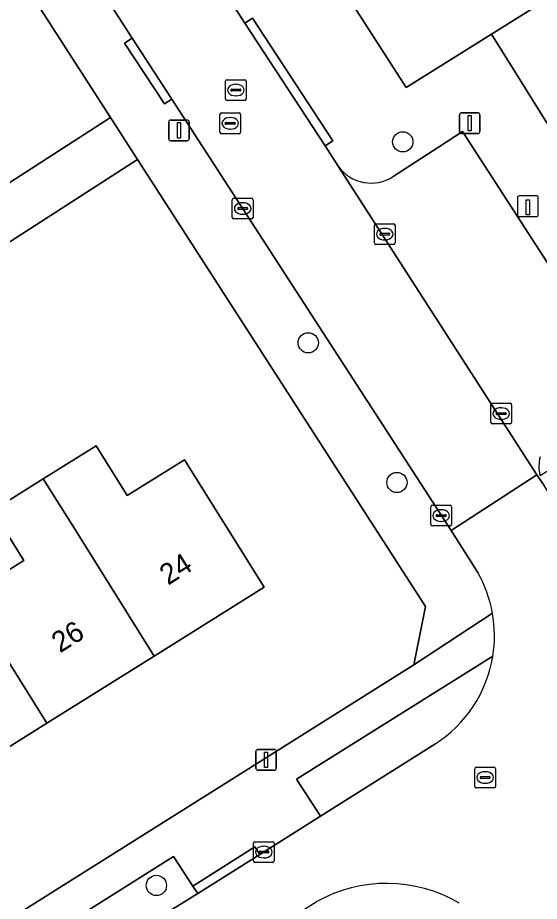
# Model space of a CAD drawing. Extents: x 159352 to 160617, y 385888 to 387323.
# Drawn here: x 159827.49 to 159852.67, y 386145.65 to 386188.27 of the extents above; entities that cross this region are included whole.
import ezdxf

# ---------------------------------------------------------------- set-up
doc = ezdxf.new("R2010")
doc.units = 0
for name, color, linetype in [('IMGEO_Boom', 7, 'Continuous'), ('IMGEO_Erf', 7, 'Continuous'), ('IMGEO_Kolk', 7, 'Continuous'), ('IMGEO_Laadpaal', 7, 'Continuous'), ('IMGEO_Lichtmast', 7, 'Continuous'), ('IMGEO_Pand', 7, 'Continuous'), ('IMGEO_Pand_nummerreeks', 7, 'Continuous'), ('IMGEO_Parkeervlak_open', 7, 'Continuous'), ('IMGEO_Rijbaan_lokaal_open', 7, 'Continuous'), ('IMGEO_Rioolput', 7, 'Continuous'), ('IMGEO_Voetpad_open', 7, 'Continuous')]:
    doc.layers.add(name, color=color, linetype=linetype)

msp = doc.modelspace()

# ---------------------------------------------------------------- linework, layer by layer
at = {"layer": 'IMGEO_Boom'}
for centre in [(159846.079, 386182.282), (159841.516, 386172.588), (159845.797, 386165.851), (159834.188, 386146.414)]:
    msp.add_circle(centre, 0.489, dxfattribs=at)
at = {"layer": 'IMGEO_Erf'}
for points in [[(159788.288, 386197.868), (159790.961, 386199.537), (159792.117, 386197.686), (159792.463, 386197.899), (159793.635, 386196.021), (159795.646, 386192.8), (159795.293, 386192.579), (159798.563, 386187.303), (159799.788, 386185.479), (159800.433, 386185.882), (159802.473, 386182.616), (159802.182, 386182.435), (159804.3, 386179.044), (159803.925, 386178.81), (159805.08, 386176.96), (159806.255, 386175.079), (159806.587, 386175.286), (159807.36, 386174.049), (159804.267, 386172.115), (159807.258, 386167.515), (159831.974, 386183.449), (159795.649, 386239.796), (159793.173, 386240.363), (159775.161, 386229.041)], [(159799.155, 386144.152), (159804.336, 386147.398), (159806.935, 386149.026), (159805.429, 386151.428), (159808.01, 386153.046), (159813.191, 386156.293), (159818.369, 386159.538), (159819.876, 386157.133), (159825.056, 386160.379), (159827.788, 386162.09), (159826.281, 386164.497), (159828.729, 386166.03), (159831.275, 386167.625), (159832.783, 386165.219), (159835.545, 386166.949), (159839.394, 386160.805), (159834.087, 386157.48), (159828.906, 386154.235), (159823.726, 386150.99), (159818.546, 386147.745), (159813.366, 386144.5)]]:
    msp.add_lwpolyline(points, dxfattribs=at)
msp.add_lwpolyline([(159833.271, 386181.437), (159824.924, 386176.057), (159826.859, 386173.057), (159825.055, 386171.893), (159822.993, 386170.563), (159821.058, 386173.563), (159814.163, 386169.557), (159816.04, 386166.644), (159814.526, 386165.669), (159809.39, 386162.36), (159804.249, 386159.047), (159799.984, 386156.3), (159798.107, 386159.213), (159795.764, 386157.98), (159797.654, 386154.974), (159793.866, 386152.593), (159786.792, 386148.147), (159784.903, 386151.153), (159782.471, 386149.624), (159797.259, 386126.043), (159846.619, 386157.053), (159847.175, 386159.869)], close=True, dxfattribs=at)
at = {"layer": 'IMGEO_Kolk'}
for p, q in [((159837.853, 386178.64), (159837.853, 386179.492)), ((159837.928, 386179.566), (159838.78, 386179.566)), ((159838.854, 386179.492), (159838.854, 386178.64)), ((159838.112, 386179.06), (159838.112, 386179.072)), ((159838.155, 386179.109), (159838.553, 386179.109)), ((159838.341, 386179.346), (159838.366, 386179.346)), ((159838.596, 386179.072), (159838.596, 386179.06)), ((159838.55, 386179.023), (159838.152, 386179.023)), ((159838.364, 386178.786), (159838.339, 386178.786)), ((159838.78, 386178.566), (159837.928, 386178.566)), ((159844.708, 386177.403), (159844.708, 386178.255)), ((159844.783, 386178.329), (159845.635, 386178.329)), ((159845.709, 386178.255), (159845.709, 386177.403)), ((159844.967, 386177.823), (159844.967, 386177.835)), ((159845.405, 386177.786), (159845.007, 386177.786)), ((159845.01, 386177.872), (159845.408, 386177.872)), ((159845.196, 386178.109), (159845.221, 386178.109)), ((159845.451, 386177.835), (159845.451, 386177.823)), ((159845.219, 386177.549), (159845.194, 386177.549)), ((159845.635, 386177.329), (159844.783, 386177.329)), ((159850.406, 386169.674), (159851.258, 386169.674)), ((159850.331, 386168.748), (159850.331, 386169.6)), ((159850.819, 386169.454), (159850.844, 386169.454)), ((159851.332, 386169.6), (159851.332, 386168.748)), ((159850.59, 386169.168), (159850.59, 386169.18)), ((159851.028, 386169.131), (159850.63, 386169.131)), ((159850.633, 386169.217), (159851.031, 386169.217)), ((159850.842, 386168.894), (159850.817, 386168.894)), ((159851.074, 386169.18), (159851.074, 386169.168)), ((159851.258, 386168.674), (159850.406, 386168.674)), ((159847.433, 386163.829), (159847.433, 386164.681)), ((159847.508, 386164.755), (159848.36, 386164.755)), ((159848.434, 386164.681), (159848.434, 386163.829)), ((159847.692, 386164.249), (159847.692, 386164.261)), ((159848.13, 386164.212), (159847.732, 386164.212)), ((159847.735, 386164.298), (159848.133, 386164.298)), ((159847.921, 386164.535), (159847.946, 386164.535)), ((159848.176, 386164.261), (159848.176, 386164.249)), ((159848.36, 386163.755), (159847.508, 386163.755)), ((159847.944, 386163.975), (159847.919, 386163.975)), ((159838.872, 386147.598), (159838.872, 386148.45)), ((159838.947, 386148.524), (159839.799, 386148.524)), ((159839.873, 386148.45), (159839.873, 386147.598)), ((159839.131, 386148.018), (159839.131, 386148.03)), ((159839.569, 386147.981), (159839.171, 386147.981)), ((159839.174, 386148.067), (159839.572, 386148.067)), ((159839.36, 386148.304), (159839.385, 386148.304)), ((159839.615, 386148.03), (159839.615, 386148.018)), ((159839.799, 386147.524), (159838.947, 386147.524)), ((159839.383, 386147.744), (159839.358, 386147.744))]:
    msp.add_line(p, q, dxfattribs=at)
for points in [[(159837.853, 386178.64), (159837.853, 386179.492)], [(159837.928, 386179.566), (159838.78, 386179.566)], [(159838.854, 386179.492), (159838.854, 386178.64)], [(159838.78, 386178.566), (159837.928, 386178.566)], [(159844.708, 386177.403), (159844.708, 386178.255)], [(159844.783, 386178.329), (159845.635, 386178.329)], [(159845.709, 386178.255), (159845.709, 386177.403)], [(159845.635, 386177.329), (159844.783, 386177.329)], [(159850.406, 386169.674), (159851.258, 386169.674)], [(159850.331, 386168.748), (159850.331, 386169.6)], [(159851.332, 386169.6), (159851.332, 386168.748)], [(159851.258, 386168.674), (159850.406, 386168.674)], [(159847.433, 386163.829), (159847.433, 386164.681)], [(159847.508, 386164.755), (159848.36, 386164.755)], [(159848.434, 386164.681), (159848.434, 386163.829)], [(159848.36, 386163.755), (159847.508, 386163.755)], [(159838.872, 386147.598), (159838.872, 386148.45)], [(159838.947, 386148.524), (159839.799, 386148.524)], [(159839.873, 386148.45), (159839.873, 386147.598)], [(159839.799, 386147.524), (159838.947, 386147.524)]]:
    msp.add_lwpolyline(points, dxfattribs=at)
for centre, radius, start, end in [((159837.93, 386179.49), 0.0765, 91.552, 178.448), ((159837.93, 386179.49), 0.0765, 91.552, 178.448), ((159838.778, 386179.49), 0.0765, 1.552, 88.448), ((159838.778, 386179.49), 0.0765, 1.552, 88.448), ((159838.152, 386179.069), 0.0403, 85.8775, 175.7526), ((159838.149, 386179.059), 0.0366, 178.938, 274.7102), ((159838.553, 386179.066), 0.043, 264.8664, 352.4533), ((159838.557, 386179.071), 0.0386, 1.7309, 96.639), ((159837.93, 386178.642), 0.0765, 181.552, 268.448), ((159837.93, 386178.642), 0.0765, 181.552, 268.448), ((159838.778, 386178.642), 0.0765, 271.552, 358.448), ((159838.778, 386178.642), 0.0765, 271.552, 358.448), ((159844.785, 386178.253), 0.0765, 91.552, 178.448), ((159844.785, 386178.253), 0.0765, 91.552, 178.448), ((159845.633, 386178.253), 0.0765, 1.552, 88.448), ((159845.633, 386178.253), 0.0765, 1.552, 88.448), ((159845.007, 386177.832), 0.0403, 85.8775, 175.7526), ((159845.004, 386177.822), 0.0366, 178.938, 274.7102), ((159845.408, 386177.829), 0.043, 264.8664, 352.4533), ((159845.412, 386177.834), 0.0386, 1.7309, 96.639), ((159844.785, 386177.405), 0.0765, 181.552, 268.448), ((159844.785, 386177.405), 0.0765, 181.552, 268.448), ((159845.633, 386177.405), 0.0765, 271.552, 358.448), ((159845.633, 386177.405), 0.0765, 271.552, 358.448), ((159850.408, 386169.598), 0.0765, 91.552, 178.448), ((159850.408, 386169.598), 0.0765, 91.552, 178.448), ((159851.256, 386169.598), 0.0765, 1.552, 88.448), ((159851.256, 386169.598), 0.0765, 1.552, 88.448), ((159850.63, 386169.177), 0.0403, 85.8775, 175.7526), ((159850.627, 386169.167), 0.0366, 178.938, 274.7102), ((159851.031, 386169.174), 0.043, 264.8664, 352.4533), ((159851.035, 386169.179), 0.0386, 1.7309, 96.639), ((159850.408, 386168.75), 0.0765, 181.552, 268.448), ((159850.408, 386168.75), 0.0765, 181.552, 268.448), ((159851.256, 386168.75), 0.0765, 271.552, 358.448), ((159851.256, 386168.75), 0.0765, 271.552, 358.448), ((159847.51, 386164.679), 0.0765, 91.552, 178.448), ((159847.51, 386164.679), 0.0765, 91.552, 178.448), ((159848.358, 386164.679), 0.0765, 1.552, 88.448), ((159848.358, 386164.679), 0.0765, 1.552, 88.448), ((159847.732, 386164.258), 0.0403, 85.8775, 175.7526), ((159847.729, 386164.248), 0.0366, 178.938, 274.7102), ((159848.133, 386164.255), 0.043, 264.8664, 352.4533), ((159848.137, 386164.26), 0.0386, 1.7309, 96.639), ((159847.51, 386163.831), 0.0765, 181.552, 268.448), ((159847.51, 386163.831), 0.0765, 181.552, 268.448), ((159848.358, 386163.831), 0.0765, 271.552, 358.448), ((159848.358, 386163.831), 0.0765, 271.552, 358.448), ((159838.949, 386148.448), 0.0765, 91.552, 178.448), ((159838.949, 386148.448), 0.0765, 91.552, 178.448), ((159839.797, 386148.448), 0.0765, 1.552, 88.448), ((159839.797, 386148.448), 0.0765, 1.552, 88.448), ((159839.171, 386148.027), 0.0403, 85.8775, 175.7526), ((159839.168, 386148.017), 0.0366, 178.938, 274.7102), ((159839.572, 386148.024), 0.043, 264.8664, 352.4533), ((159839.576, 386148.029), 0.0386, 1.7309, 96.639), ((159838.949, 386147.6), 0.0765, 181.552, 268.448), ((159838.949, 386147.6), 0.0765, 181.552, 268.448), ((159839.797, 386147.6), 0.0765, 271.552, 358.448), ((159839.797, 386147.6), 0.0765, 271.552, 358.448)]:
    msp.add_arc(centre, radius, start, end, dxfattribs=at)
for centre, major_axis, ratio, start_param, end_param in [((159838.34, 386179.066), (-0.387, 0.002), 0.722429, 4.712389, 7.853982), ((159838.365, 386179.066), (-0.39, 0.002), 0.717154, 1.570796, 4.712389), ((159845.195, 386177.829), (-0.387, 0.002), 0.722429, 4.712389, 7.853982), ((159845.22, 386177.829), (-0.39, 0.002), 0.717154, 1.570796, 4.712389), ((159850.818, 386169.174), (-0.387, 0.002), 0.722429, 4.712389, 7.853982), ((159850.843, 386169.174), (-0.39, 0.002), 0.717154, 1.570796, 4.712389), ((159847.92, 386164.255), (-0.387, 0.002), 0.722429, 4.712389, 7.853982), ((159847.945, 386164.255), (-0.39, 0.002), 0.717154, 1.570796, 4.712389), ((159839.359, 386148.024), (-0.387, 0.002), 0.722429, 4.712389, 7.853982), ((159839.384, 386148.024), (-0.39, 0.002), 0.717154, 1.570796, 4.712389)]:
    msp.add_ellipse(centre, major_axis=major_axis, ratio=ratio, start_param=start_param, end_param=end_param, dxfattribs=at)
at = {"layer": 'IMGEO_Laadpaal'}
for p, q in [((159851.617, 386179.593), (159851.617, 386178.752)), ((159851.617, 386179.593), (159851.617, 386178.752)), ((159852.533, 386179.677), (159851.692, 386179.677)), ((159852.533, 386179.677), (159851.692, 386179.677)), ((159852.617, 386178.761), (159852.617, 386179.602)), ((159852.617, 386178.761), (159852.617, 386179.602)), ((159851.701, 386178.677), (159852.542, 386178.677)), ((159851.701, 386178.677), (159852.542, 386178.677))]:
    msp.add_line(p, q, dxfattribs=at)
msp.add_lwpolyline([(159852.032, 386179.49), (159852.192, 386179.49), (159852.192, 386178.757), (159852.032, 386178.757), (159852.032, 386179.49)], dxfattribs=at)
for centre, start, end in [((159851.695, 386179.599), 92.4484, 184.2845), ((159851.695, 386179.599), 92.4484, 184.2845), ((159852.539, 386179.599), 2.4484, 94.2845), ((159852.539, 386179.599), 2.4484, 94.2845), ((159851.695, 386178.755), 182.4484, 274.2845), ((159851.695, 386178.755), 182.4484, 274.2845), ((159852.539, 386178.755), 272.4484, 4.2845), ((159852.539, 386178.755), 272.4484, 4.2845)]:
    msp.add_arc(centre, 0.0779, start, end, dxfattribs=at)
at = {"layer": 'IMGEO_Lichtmast'}
for p, q in [((159834.884, 386183.334), (159835.674, 386183.334)), ((159835.674, 386183.334), (159834.884, 386183.334)), ((159848.813, 386182.781), (159848.813, 386183.581)), ((159848.813, 386183.581), (159848.813, 386182.781)), ((159848.913, 386183.681), (159849.703, 386183.681)), ((159849.703, 386183.681), (159848.913, 386183.681)), ((159849.803, 386183.581), (159849.803, 386182.781)), ((159849.803, 386182.781), (159849.803, 386183.581)), ((159834.784, 386182.434), (159834.784, 386183.234)), ((159834.784, 386183.234), (159834.784, 386182.434)), ((159835.774, 386183.234), (159835.774, 386182.434)), ((159835.774, 386182.434), (159835.774, 386183.234)), ((159849.703, 386182.681), (159848.913, 386182.681)), ((159848.913, 386182.681), (159849.703, 386182.681)), ((159835.674, 386182.334), (159834.884, 386182.334)), ((159834.884, 386182.334), (159835.674, 386182.334)), ((159838.987, 386152.074), (159838.987, 386152.874)), ((159838.987, 386152.874), (159838.987, 386152.074)), ((159839.087, 386152.974), (159839.877, 386152.974)), ((159839.877, 386152.974), (159839.087, 386152.974)), ((159839.977, 386152.874), (159839.977, 386152.074)), ((159839.977, 386152.074), (159839.977, 386152.874)), ((159839.877, 386151.974), (159839.087, 386151.974)), ((159839.087, 386151.974), (159839.877, 386151.974))]:
    msp.add_line(p, q, dxfattribs=at)
for points in [[(159849.233, 386183.556), (159849.383, 386183.556), (159849.383, 386182.806), (159849.233, 386182.806), (159849.233, 386183.556)], [(159835.204, 386183.209), (159835.354, 386183.209), (159835.354, 386182.459), (159835.204, 386182.459), (159835.204, 386183.209)], [(159839.407, 386152.849), (159839.557, 386152.849), (159839.557, 386152.099), (159839.407, 386152.099), (159839.407, 386152.849)]]:
    msp.add_lwpolyline(points, dxfattribs=at)
for centre, start, end in [((159834.884, 386183.234), 90, 180), ((159834.884, 386183.234), 90, 180), ((159835.674, 386183.234), 0, 90), ((159835.674, 386183.234), 360, 90), ((159848.913, 386183.581), 90, 180), ((159848.913, 386183.581), 90, 180), ((159849.703, 386183.581), 0, 90), ((159849.703, 386183.581), 360, 90), ((159848.913, 386182.781), 180, 270), ((159848.913, 386182.781), 180, 270), ((159849.703, 386182.781), 270, 0), ((159849.703, 386182.781), 270, 0), ((159834.884, 386182.434), 180, 270), ((159834.884, 386182.434), 180, 270), ((159835.674, 386182.434), 270, 0), ((159835.674, 386182.434), 270, 0), ((159839.087, 386152.874), 90, 180), ((159839.087, 386152.874), 90, 180), ((159839.877, 386152.874), 0, 90), ((159839.877, 386152.874), 360, 90), ((159839.087, 386152.074), 180, 270), ((159839.087, 386152.074), 180, 270), ((159839.877, 386152.074), 270, 0), ((159839.877, 386152.074), 270, 0)]:
    msp.add_arc(centre, 0.1, start, end, dxfattribs=at)
at = {"layer": 'IMGEO_Pand'}
for points in [[(159894.419, 386214.707), (159893.304, 386214.01), (159893.163, 386214.236), (159850.354, 386187.472), (159855.41, 386179.385), (159856.468, 386180.046), (159861.631, 386171.83), (159862.318, 386172.259), (159903.24, 386197.844), (159897.175, 386207.545), (159898.938, 386208.648), (159894.944, 386215.035)], [(159832.783, 386165.219), (159831.275, 386167.625), (159828.729, 386166.03), (159830.237, 386163.624), (159834.087, 386157.48), (159839.394, 386160.805), (159835.545, 386166.949)], [(159825.056, 386160.379), (159828.906, 386154.235), (159834.087, 386157.48), (159830.237, 386163.624), (159828.729, 386166.03), (159826.281, 386164.497), (159827.788, 386162.09)], [(159825.056, 386160.379), (159819.876, 386157.133), (159823.726, 386150.99), (159828.906, 386154.235)]]:
    msp.add_lwpolyline(points, close=True, dxfattribs=at)
at = {"layer": 'IMGEO_Parkeervlak_open'}
for points in [[(159848.965, 386182.773), (159847.798, 386182.018), (159845.619, 386180.607)], [(159853.601, 386168.335), (159856.92, 386170.474), (159848.965, 386182.773)], [(159842.967, 386181.104), (159852.552, 386166.228), (159852.901, 386165.703)], [(159850.421, 386157.466), (159840.952, 386151.546), (159842.103, 386149.755), (159847.629, 386153.235)]]:
    msp.add_lwpolyline(points, dxfattribs=at)
for centre, radius, start, end in [((159844.552, 386182.237), 1.948, 215.5517, 303.2194), ((159854.45, 386166.622), 1.801, 165.0515, 193.9277), ((159844.323, 386158.453), 6.178, 302.357, 350.802)]:
    msp.add_arc(centre, radius, start, end, dxfattribs=at)
at = {"layer": 'IMGEO_Rijbaan_lokaal_open'}
msp.add_lwpolyline([(159893.163, 386214.236), (159893.304, 386214.01), (159894.419, 386214.707), (159890.682, 386220.04), (159884.045, 386215.626), (159876.292, 386210.853), (159868.623, 386206.132), (159867.411, 386205.386), (159842.817, 386190.245), (159846.244, 386184.902), (159850.354, 386187.472)], close=True, dxfattribs=at)
for points in [[(159853.24, 386165.163), (159852.901, 386165.703), (159852.552, 386166.228), (159848.418, 386163.537), (159849.704, 386161.505)], [(159847.629, 386153.235), (159842.103, 386149.755), (159839.187, 386147.906), (159836.181, 386146.026), (159834.287, 386144.854), (159822.363, 386137.365), (159818.766, 386135.106), (159811.209, 386130.36), (159808.608, 386128.726), (159803.021, 386125.217), (159802.024, 386124.556), (159803.763, 386121.722), (159809.309, 386125.225), (159810.667, 386126.06), (159821.103, 386132.597), (159823.634, 386134.183), (159828.116, 386136.99), (159831.11, 386138.866), (159841.905, 386145.628)]]:
    msp.add_lwpolyline(points, dxfattribs=at)
for centre, radius, start, end in [((159844.297, 386158.458), 6.207, 10.1023, 29.398), ((159844.307, 386158.465), 6.196, 350.717, 10.0539), ((159844.323, 386158.453), 6.178, 302.357, 350.802), ((159845.3, 386139.552), 6.96, 59.7564, 119.1976)]:
    msp.add_arc(centre, radius, start, end, dxfattribs=at)
at = {"layer": 'IMGEO_Rioolput'}
for p, q in [((159837.525, 386184.354), (159837.525, 386185.206)), ((159837.6, 386185.28), (159838.452, 386185.28)), ((159838.013, 386185.06), (159838.038, 386185.06)), ((159838.526, 386185.206), (159838.526, 386184.354)), ((159837.784, 386184.774), (159837.784, 386184.786)), ((159838.222, 386184.737), (159837.824, 386184.737)), ((159837.827, 386184.823), (159838.225, 386184.823)), ((159838.268, 386184.786), (159838.268, 386184.774)), ((159838.452, 386184.28), (159837.6, 386184.28)), ((159838.036, 386184.5), (159838.011, 386184.5)), ((159837.253, 386182.749), (159837.253, 386183.601)), ((159837.328, 386183.675), (159838.18, 386183.675)), ((159837.741, 386183.455), (159837.766, 386183.455)), ((159838.254, 386183.601), (159838.254, 386182.749)), ((159837.512, 386183.169), (159837.512, 386183.181)), ((159837.95, 386183.132), (159837.552, 386183.132)), ((159837.555, 386183.218), (159837.953, 386183.218)), ((159837.764, 386182.895), (159837.739, 386182.895)), ((159837.996, 386183.181), (159837.996, 386183.169)), ((159838.18, 386182.675), (159837.328, 386182.675)), ((159849.552, 386151.195), (159849.552, 386152.047)), ((159849.627, 386152.121), (159850.479, 386152.121)), ((159850.04, 386151.901), (159850.065, 386151.901)), ((159850.553, 386152.047), (159850.553, 386151.195)), ((159849.811, 386151.615), (159849.811, 386151.627)), ((159850.249, 386151.578), (159849.851, 386151.578)), ((159849.854, 386151.664), (159850.252, 386151.664)), ((159850.063, 386151.341), (159850.038, 386151.341)), ((159850.295, 386151.627), (159850.295, 386151.615)), ((159850.479, 386151.121), (159849.627, 386151.121))]:
    msp.add_line(p, q, dxfattribs=at)
for points in [[(159837.525, 386184.354), (159837.525, 386185.206)], [(159837.6, 386185.28), (159838.452, 386185.28)], [(159838.526, 386185.206), (159838.526, 386184.354)], [(159838.452, 386184.28), (159837.6, 386184.28)], [(159837.253, 386182.749), (159837.253, 386183.601)], [(159837.328, 386183.675), (159838.18, 386183.675)], [(159838.254, 386183.601), (159838.254, 386182.749)], [(159838.18, 386182.675), (159837.328, 386182.675)], [(159849.552, 386151.195), (159849.552, 386152.047)], [(159849.627, 386152.121), (159850.479, 386152.121)], [(159850.553, 386152.047), (159850.553, 386151.195)], [(159850.479, 386151.121), (159849.627, 386151.121)]]:
    msp.add_lwpolyline(points, dxfattribs=at)
for centre, radius, start, end in [((159837.602, 386185.204), 0.0765, 91.552, 178.448), ((159837.602, 386185.204), 0.0765, 91.552, 178.448), ((159838.45, 386185.204), 0.0765, 1.552, 88.448), ((159838.45, 386185.204), 0.0765, 1.552, 88.448), ((159837.824, 386184.783), 0.0403, 85.8775, 175.7526), ((159837.821, 386184.773), 0.0366, 178.938, 274.7102), ((159838.225, 386184.78), 0.043, 264.8664, 352.4533), ((159838.229, 386184.785), 0.0386, 1.7309, 96.639), ((159837.602, 386184.356), 0.0765, 181.552, 268.448), ((159837.602, 386184.356), 0.0765, 181.552, 268.448), ((159838.45, 386184.356), 0.0765, 271.552, 358.448), ((159838.45, 386184.356), 0.0765, 271.552, 358.448), ((159837.33, 386183.599), 0.0765, 91.552, 178.448), ((159837.33, 386183.599), 0.0765, 91.552, 178.448), ((159838.178, 386183.599), 0.0765, 1.552, 88.448), ((159838.178, 386183.599), 0.0765, 1.552, 88.448), ((159837.552, 386183.178), 0.0403, 85.8775, 175.7526), ((159837.549, 386183.168), 0.0366, 178.938, 274.7102), ((159837.953, 386183.175), 0.043, 264.8664, 352.4533), ((159837.957, 386183.18), 0.0386, 1.7309, 96.639), ((159837.33, 386182.751), 0.0765, 181.552, 268.448), ((159837.33, 386182.751), 0.0765, 181.552, 268.448), ((159838.178, 386182.751), 0.0765, 271.552, 358.448), ((159838.178, 386182.751), 0.0765, 271.552, 358.448), ((159849.629, 386152.045), 0.0765, 91.552, 178.448), ((159849.629, 386152.045), 0.0765, 91.552, 178.448), ((159850.477, 386152.045), 0.0765, 1.552, 88.448), ((159850.477, 386152.045), 0.0765, 1.552, 88.448), ((159849.851, 386151.624), 0.0403, 85.8775, 175.7526), ((159849.848, 386151.614), 0.0366, 178.938, 274.7102), ((159850.252, 386151.621), 0.043, 264.8664, 352.4533), ((159850.256, 386151.626), 0.0386, 1.7309, 96.639), ((159849.629, 386151.197), 0.0765, 181.552, 268.448), ((159849.629, 386151.197), 0.0765, 181.552, 268.448), ((159850.477, 386151.197), 0.0765, 271.552, 358.448), ((159850.477, 386151.197), 0.0765, 271.552, 358.448)]:
    msp.add_arc(centre, radius, start, end, dxfattribs=at)
for centre, major_axis, ratio, start_param, end_param in [((159838.012, 386184.78), (-0.387, 0.002), 0.722429, 4.712389, 7.853982), ((159838.037, 386184.78), (-0.39, 0.002), 0.717154, 1.570796, 4.712389), ((159837.74, 386183.175), (-0.387, 0.002), 0.722429, 4.712389, 7.853982), ((159837.765, 386183.175), (-0.39, 0.002), 0.717154, 1.570796, 4.712389), ((159850.039, 386151.621), (-0.387, 0.002), 0.722429, 4.712389, 7.853982), ((159850.064, 386151.621), (-0.39, 0.002), 0.717154, 1.570796, 4.712389)]:
    msp.add_ellipse(centre, major_axis=major_axis, ratio=ratio, start_param=start_param, end_param=end_param, dxfattribs=at)
at = {"layer": 'IMGEO_Voetpad_open'}
for points in [[(159852.702, 386166.189), (159861.631, 386171.83), (159856.468, 386180.046), (159855.41, 386179.385), (159850.354, 386187.472), (159846.244, 386184.902), (159842.817, 386190.245), (159807.126, 386245.89)], [(159796.522, 386242.355), (159793.173, 386240.363), (159795.649, 386239.796), (159831.974, 386183.449), (159833.271, 386181.437), (159847.175, 386159.869), (159846.619, 386157.053), (159850.407, 386159.547)], [(159849.704, 386161.505), (159848.418, 386163.537), (159834.935, 386184.339), (159834.577, 386184.109), (159832.648, 386187.046), (159833.027, 386187.288), (159800.096, 386238.294)], [(159784.903, 386151.153), (159791.981, 386155.602), (159795.764, 386157.98), (159798.107, 386159.213), (159802.408, 386161.984), (159807.55, 386165.297), (159812.686, 386168.606), (159814.163, 386169.557), (159821.058, 386173.563), (159823.159, 386174.919), (159824.924, 386176.057), (159833.271, 386181.437), (159831.974, 386183.449), (159807.258, 386167.515), (159804.267, 386172.115), (159804.135, 386172.032), (159804.13, 386172.041), (159802.24, 386175.184), (159801.116, 386177.055), (159799.056, 386180.482), (159797.526, 386183.027), (159795.941, 386185.664), (159792.629, 386190.916)], [(159837.82, 386189.003), (159838.464, 386188.01), (159838.833, 386188.253), (159842.702, 386182.325), (159842.339, 386182.084), (159842.967, 386181.104)], [(159845.619, 386180.607), (159847.798, 386182.018), (159848.965, 386182.773), (159856.92, 386170.474), (159853.601, 386168.335)], [(159850.407, 386159.547), (159846.619, 386157.053), (159797.259, 386126.043), (159794.601, 386124.356)], [(159821.095, 386139.416), (159821.306, 386139.048), (159830.652, 386144.894), (159830.578, 386145.019), (159835.019, 386147.811), (159835.944, 386146.381), (159838.938, 386148.274), (159839.187, 386147.906), (159842.103, 386149.755), (159840.952, 386151.546), (159850.421, 386157.466)], [(159834.287, 386144.854), (159836.181, 386146.026), (159835.944, 386146.381), (159835.019, 386147.811), (159830.578, 386145.019), (159830.652, 386144.894), (159831.018, 386145.033), (159831.386, 386145.022), (159832.97, 386144.658)]]:
    msp.add_lwpolyline(points, dxfattribs=at)
for points in [[(159852.552, 386166.228), (159842.967, 386181.104), (159842.339, 386182.084), (159838.464, 386188.01), (159837.82, 386189.003), (159804.207, 386241.004), (159800.096, 386238.294), (159833.027, 386187.288), (159834.935, 386184.339), (159848.418, 386163.537)], [(159838.464, 386188.01), (159842.339, 386182.084), (159842.702, 386182.325), (159838.833, 386188.253)], [(159833.027, 386187.288), (159832.648, 386187.046), (159834.577, 386184.109), (159834.935, 386184.339)], [(159839.187, 386147.906), (159838.938, 386148.274), (159835.944, 386146.381), (159836.181, 386146.026)]]:
    msp.add_lwpolyline(points, close=True, dxfattribs=at)
for centre, radius, start, end in [((159844.552, 386182.237), 1.948, 215.5517, 303.2194), ((159854.45, 386166.622), 1.801, 165.0515, 193.9277), ((159844.297, 386158.458), 6.207, 10.1023, 29.398), ((159844.307, 386158.465), 6.196, 350.717, 10.0539), ((159845.3, 386139.552), 6.96, 59.7564, 119.1976)]:
    msp.add_arc(centre, radius, start, end, dxfattribs=at)

# ---------------------------------------------------------------- texts
at = {"layer": 'IMGEO_Pand_nummerreeks'}
for s, p in [('24', (159834.75, 386160.87)), ('26', (159829.538, 386157.605))]:
    msp.add_text(s, height=1, rotation=32.0646, dxfattribs=at).set_placement(p)

doc.saveas('drawing.dxf')
